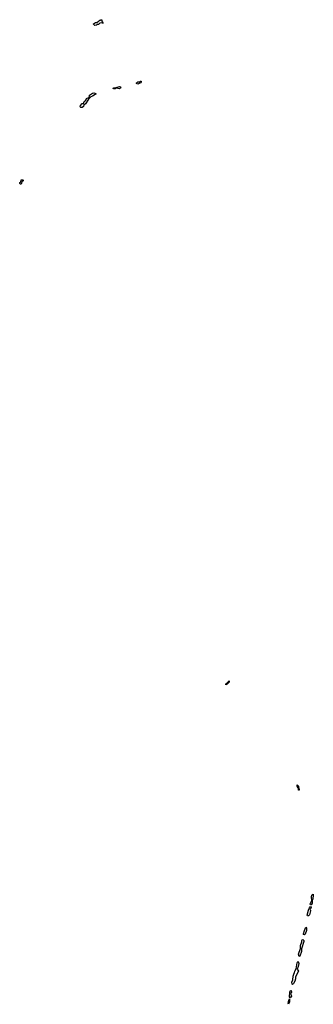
# Model space of a CAD drawing. Extents: x 1980017 to 2252640, y 74400 to 266395.
# Tile 305 of 388: x 2163078 to 2168810, y 171857 to 191070. Entities that reach past the tile are written whole.
import ezdxf

# ---------------------------------------------------------------- set-up
doc = ezdxf.new("R2010")
doc.units = 0

msp = doc.modelspace()

# ---------------------------------------------------------------- linework, layer by layer
at = {"layer": '0CON20XD'}
for points in [[(2164545, 190958), (2164522, 190982), (2164522, 190988), (2164558, 191012), (2164587, 191013), (2164615, 191040), (2164625, 191040), (2164645, 191060), (2164658, 191062), (2164665, 191070), (2164680, 191065), (2164680, 191035), (2164698, 191025), (2164705, 191000), (2164695, 191000), (2164685, 191010), (2164645, 191002), (2164616, 190974), (2164595, 190973), (2164575, 190964), (2164545, 190958)], [(2165385, 189814), (2165360, 189825), (2165360, 189835), (2165370, 189845), (2165386, 189856), (2165415, 189858), (2165435, 189870), (2165448, 189868), (2165449, 189851), (2165440, 189835), (2165425, 189830), (2165415, 189840), (2165410, 189825), (2165385, 189814)], [(2164295, 189354), (2164275, 189358), (2164262, 189372), (2164264, 189395), (2164295, 189433), (2164326, 189434), (2164338, 189475), (2164368, 189502), (2164383, 189535), (2164425, 189550), (2164440, 189575), (2164442, 189595), (2164498, 189635), (2164525, 189640), (2164565, 189630), (2164570, 189625), (2164568, 189615), (2164549, 189611), (2164502, 189575), (2164468, 189562), (2164419, 189521), (2164365, 189430), (2164331, 189399), (2164326, 189375), (2164295, 189354)], [(2164915, 189720), (2164902, 189725), (2164903, 189735), (2164915, 189740), (2164945, 189746), (2164970, 189740), (2164975, 189756), (2165029, 189769), (2165045, 189760), (2165050, 189745), (2165048, 189735), (2165025, 189724), (2165000, 189725), (2164975, 189740), (2164945, 189722), (2164915, 189720)], [(2163095, 187862), (2163080, 187875), (2163078, 187892), (2163098, 187905), (2163105, 187942), (2163137, 187947), (2163148, 187938), (2163148, 187925), (2163118, 187905), (2163115, 187880), (2163105, 187863), (2163095, 187862)], [(2167105, 178092), (2167100, 178095), (2167115, 178120), (2167166, 178166), (2167166, 178145), (2167155, 178128), (2167130, 178105), (2167105, 178092)], [(2168535, 176033), (2168524, 176035), (2168520, 176080), (2168515, 176080), (2168496, 176115), (2168495, 176140), (2168519, 176115), (2168520, 176080), (2168525, 176080), (2168535, 176033)], [(2168765, 173797), (2168755, 173798), (2168751, 173815), (2168782, 173885), (2168773, 173955), (2168782, 173985), (2168795, 174001), (2168805, 174003), (2168810, 173985), (2168801, 173915), (2168786, 173885), (2168789, 173831), (2168765, 173797)], [(2168695, 173580), (2168693, 173595), (2168718, 173695), (2168735, 173740), (2168755, 173762), (2168765, 173758), (2168766, 173746), (2168750, 173705), (2168754, 173685), (2168750, 173655), (2168737, 173603), (2168715, 173584), (2168695, 173580)], [(2168635, 173215), (2168617, 173217), (2168619, 173235), (2168635, 173298), (2168665, 173363), (2168677, 173345), (2168676, 173294), (2168654, 173226), (2168635, 173215)], [(2168535, 172788), (2168531, 172791), (2168524, 172835), (2168561, 172945), (2168560, 173005), (2168587, 173073), (2168588, 173105), (2168593, 173117), (2168605, 173121), (2168615, 173118), (2168624, 173105), (2168624, 173084), (2168582, 172938), (2168577, 172887), (2168545, 172795), (2168535, 172788)], [(2168405, 172243), (2168395, 172250), (2168392, 172288), (2168407, 172335), (2168417, 172405), (2168427, 172445), (2168444, 172475), (2168446, 172505), (2168474, 172546), (2168495, 172668), (2168505, 172691), (2168515, 172691), (2168526, 172655), (2168514, 172596), (2168492, 172545), (2168523, 172505), (2168461, 172395), (2168461, 172355), (2168447, 172305), (2168425, 172265), (2168405, 172243)], [(2168325, 171857), (2168321, 171875), (2168331, 171935), (2168345, 171961), (2168345, 171908), (2168325, 171857)], [(2168355, 171981), (2168347, 172005), (2168349, 172095), (2168365, 172124), (2168375, 172124), (2168383, 172095), (2168367, 172065), (2168382, 172015), (2168355, 171981)]]:
    msp.add_lwpolyline(points, dxfattribs=at)

doc.saveas('drawing.dxf')
